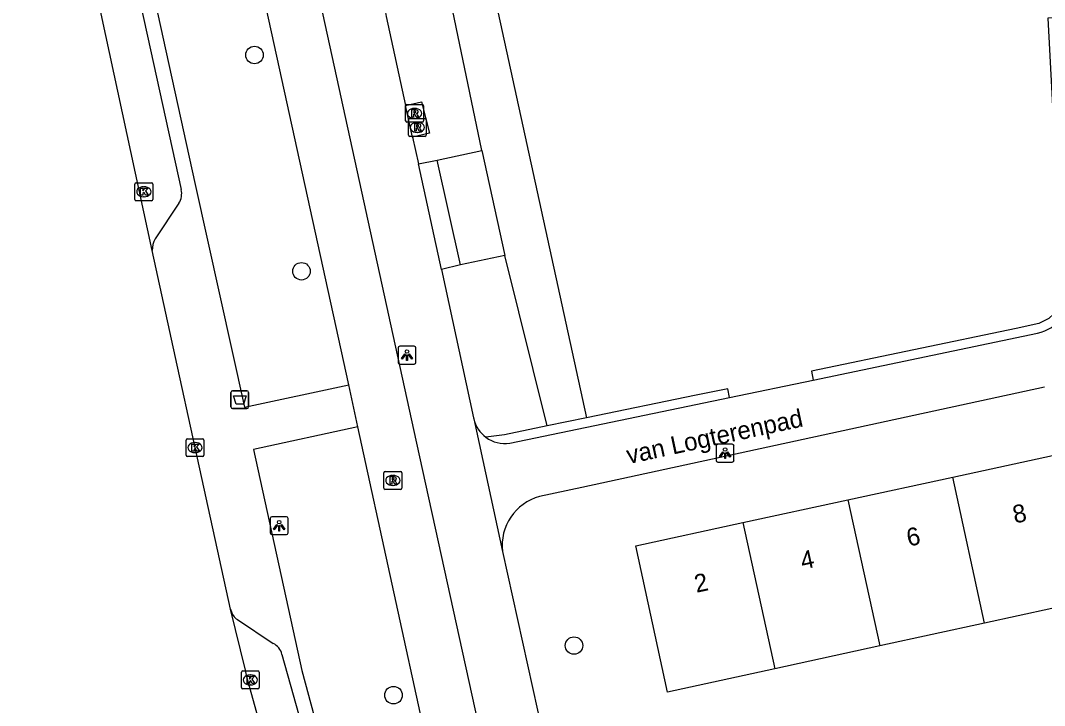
# Model space of a CAD drawing. Extents: x 160557 to 161245, y 385330 to 386505.
# Drawn here: x 160814.1 to 160871.3, y 385430 to 385468.3 of the extents above; entities that cross this region are included whole.
import ezdxf

# ---------------------------------------------------------------- set-up
doc = ezdxf.new("R2010")
doc.units = 0
for name, color, linetype in [('IMGEO_Afvalbak', 7, 'Continuous'), ('IMGEO_Boom', 7, 'Continuous'), ('IMGEO_Fietspad_gesloten', 7, 'Continuous'), ('IMGEO_Groenvoorziening', 7, 'Continuous'), ('IMGEO_Haag', 7, 'Continuous'), ('IMGEO_Kolk', 7, 'Continuous'), ('IMGEO_Lichtpunt', 7, 'Continuous'), ('IMGEO_Openbare_ruimte_label', 7, 'Continuous'), ('IMGEO_Pand', 7, 'Continuous'), ('IMGEO_Pand_nummerreeks', 7, 'Continuous'), ('IMGEO_Rijbaan_lokaal_gesloten', 7, 'Continuous'), ('IMGEO_Rioolput', 7, 'Continuous'), ('IMGEO_Voetpad_open', 7, 'Continuous')]:
    doc.layers.add(name, color=color, linetype=linetype)

msp = doc.modelspace()

# ---------------------------------------------------------------- linework, layer by layer
at = {"layer": 'IMGEO_Afvalbak'}
for p, q in [((160825.825, 385446.703), (160825.825, 385447.503)), ((160825.825, 385447.503), (160825.825, 385446.703)), ((160825.925, 385447.603), (160826.715, 385447.603)), ((160826.715, 385447.603), (160825.925, 385447.603)), ((160826.815, 385447.503), (160826.815, 385446.703)), ((160826.815, 385446.703), (160826.815, 385447.503)), ((160826.715, 385446.603), (160825.925, 385446.603)), ((160825.925, 385446.603), (160826.715, 385446.603))]:
    msp.add_line(p, q, dxfattribs=at)
msp.add_lwpolyline([(160825.968, 385447.317), (160826.672, 385447.317), (160826.523, 385446.847), (160826.117, 385446.847), (160825.968, 385447.317)], dxfattribs=at)
for centre, start, end in [((160825.925, 385447.503), 90, 180), ((160825.925, 385447.503), 90, 180), ((160826.715, 385447.503), 0, 90), ((160826.715, 385447.503), 360, 90), ((160825.925, 385446.703), 180, 270), ((160825.925, 385446.703), 180, 270), ((160826.715, 385446.703), 270, 0), ((160826.715, 385446.703), 270, 0)]:
    msp.add_arc(centre, 0.1, start, end, dxfattribs=at)
at = {"layer": 'IMGEO_Boom'}
for centre in [(160827.145, 385466.363), (160829.769, 385454.276), (160844.997, 385433.358), (160834.914, 385430.586)]:
    msp.add_circle(centre, 0.489, dxfattribs=at)
at = {"layer": 'IMGEO_Fietspad_gesloten'}
for points in [[(160829.308, 385476.198), (160836.029, 385445.427), (160839.957, 385427.534), (160849.485, 385383.807), (160858.426, 385342.738)], [(160832.41, 385447.928), (160827.248, 385471.591)], [(160832.92, 385445.589), (160832.41, 385447.928)], [(160838.681, 385419.199), (160832.92, 385445.589)]]:
    msp.add_lwpolyline(points, dxfattribs=at)
at = {"layer": 'IMGEO_Groenvoorziening'}
for points in [[(160839.845, 385461.029), (160837.753, 385471.154)], [(160840.18, 385471.366), (160845.697, 385446.083)], [(160843.498, 385445.631), (160841.139, 385455.162)]]:
    msp.add_lwpolyline(points, dxfattribs=at)
at = {"layer": 'IMGEO_Haag'}
for points in [[(160871.994, 385468.436), (160871.486, 385468.419), (160872.292, 385452.97), (160872.212, 385452.59), (160872.049, 385452.222), (160871.814, 385451.897), (160871.526, 385451.637), (160870.968, 385451.351), (160869.715, 385451.075), (160858.274, 385448.688), (160858.374, 385448.199)], [(160853.698, 385447.224), (160853.588, 385447.711), (160851.826, 385447.343), (160845.697, 385446.083)], [(160845.697, 385446.083), (160843.498, 385445.631)], [(160843.498, 385445.631), (160841.108, 385445.14), (160840.08, 385444.998)]]:
    msp.add_lwpolyline(points, dxfattribs=at)
at = {"layer": 'IMGEO_Kolk'}
for p, q in [((160820.463, 385458.293), (160820.463, 385459.145)), ((160820.538, 385459.219), (160821.39, 385459.219)), ((160820.951, 385458.999), (160820.976, 385458.999)), ((160821.464, 385459.145), (160821.464, 385458.293)), ((160820.974, 385458.439), (160820.949, 385458.439)), ((160821.39, 385458.219), (160820.538, 385458.219)), ((160823.321, 385443.993), (160823.321, 385444.845)), ((160823.396, 385444.919), (160824.248, 385444.919)), ((160823.809, 385444.699), (160823.834, 385444.699)), ((160824.322, 385444.845), (160824.322, 385443.993)), ((160823.832, 385444.139), (160823.807, 385444.139)), ((160824.248, 385443.919), (160823.396, 385443.919)), ((160826.413, 385431.014), (160826.413, 385431.866)), ((160826.488, 385431.94), (160827.34, 385431.94)), ((160826.901, 385431.72), (160826.926, 385431.72)), ((160827.414, 385431.866), (160827.414, 385431.014)), ((160827.34, 385430.94), (160826.488, 385430.94)), ((160826.924, 385431.16), (160826.899, 385431.16))]:
    msp.add_line(p, q, dxfattribs=at)
for points in [[(160820.463, 385458.293), (160820.463, 385459.145)], [(160820.538, 385459.219), (160821.39, 385459.219)], [(160820.784, 385458.919), (160820.907, 385458.919), (160820.907, 385458.768), (160821.037, 385458.919), (160821.201, 385458.919), (160821.055, 385458.768), (160821.208, 385458.519), (160821.056, 385458.519), (160820.971, 385458.683), (160820.907, 385458.616), (160820.907, 385458.519), (160820.784, 385458.519), (160820.784, 385458.919)], [(160821.464, 385459.145), (160821.464, 385458.293)], [(160821.39, 385458.219), (160820.538, 385458.219)], [(160823.321, 385443.993), (160823.321, 385444.845)], [(160823.396, 385444.919), (160824.248, 385444.919)], [(160823.642, 385444.619), (160823.765, 385444.619), (160823.765, 385444.468), (160823.895, 385444.619), (160824.059, 385444.619), (160823.913, 385444.468), (160824.066, 385444.219), (160823.914, 385444.219), (160823.829, 385444.383), (160823.765, 385444.316), (160823.765, 385444.219), (160823.642, 385444.219), (160823.642, 385444.619)], [(160824.322, 385444.845), (160824.322, 385443.993)], [(160824.248, 385443.919), (160823.396, 385443.919)], [(160826.413, 385431.014), (160826.413, 385431.866)], [(160826.488, 385431.94), (160827.34, 385431.94)], [(160826.734, 385431.64), (160826.857, 385431.64), (160826.857, 385431.489), (160826.987, 385431.64), (160827.151, 385431.64), (160827.005, 385431.489), (160827.158, 385431.24), (160827.006, 385431.24), (160826.921, 385431.404), (160826.857, 385431.337), (160826.857, 385431.24), (160826.734, 385431.24), (160826.734, 385431.64)], [(160827.414, 385431.866), (160827.414, 385431.014)], [(160827.34, 385430.94), (160826.488, 385430.94)]]:
    msp.add_lwpolyline(points, dxfattribs=at)
for centre, start, end in [((160820.54, 385459.143), 91.552, 178.448), ((160820.54, 385459.143), 91.552, 178.448), ((160821.388, 385459.143), 1.552, 88.448), ((160821.388, 385459.143), 1.552, 88.448), ((160820.54, 385458.295), 181.552, 268.448), ((160820.54, 385458.295), 181.552, 268.448), ((160821.388, 385458.295), 271.552, 358.448), ((160821.388, 385458.295), 271.552, 358.448), ((160823.398, 385444.843), 91.552, 178.448), ((160823.398, 385444.843), 91.552, 178.448), ((160824.246, 385444.843), 1.552, 88.448), ((160824.246, 385444.843), 1.552, 88.448), ((160823.398, 385443.995), 181.552, 268.448), ((160823.398, 385443.995), 181.552, 268.448), ((160824.246, 385443.995), 271.552, 358.448), ((160824.246, 385443.995), 271.552, 358.448), ((160826.49, 385431.864), 91.552, 178.448), ((160826.49, 385431.864), 91.552, 178.448), ((160827.338, 385431.864), 1.552, 88.448), ((160827.338, 385431.864), 1.552, 88.448), ((160826.49, 385431.016), 181.552, 268.448), ((160826.49, 385431.016), 181.552, 268.448), ((160827.338, 385431.016), 271.552, 358.448), ((160827.338, 385431.016), 271.552, 358.448)]:
    msp.add_arc(centre, 0.0765, start, end, dxfattribs=at)
for centre, major_axis, ratio, start_param, end_param in [((160820.95, 385458.719), (-0.387, 0.002), 0.722429, 4.712389, 7.853982), ((160820.975, 385458.719), (-0.39, 0.002), 0.717154, 1.570796, 4.712389), ((160823.808, 385444.419), (-0.387, 0.002), 0.722429, 4.712389, 7.853982), ((160823.833, 385444.419), (-0.39, 0.002), 0.717154, 1.570796, 4.712389), ((160826.9, 385431.44), (-0.387, 0.002), 0.722429, 4.712389, 7.853982), ((160826.925, 385431.44), (-0.39, 0.002), 0.717154, 1.570796, 4.712389)]:
    msp.add_ellipse(centre, major_axis=major_axis, ratio=ratio, start_param=start_param, end_param=end_param, dxfattribs=at)
at = {"layer": 'IMGEO_Lichtpunt'}
for p, q in [((160835.168, 385449.991), (160835.168, 385449.184)), ((160835.168, 385449.991), (160835.168, 385449.184)), ((160836.07, 385450.086), (160835.262, 385450.086)), ((160836.07, 385450.086), (160835.262, 385450.086)), ((160836.164, 385449.184), (160836.164, 385449.991)), ((160836.164, 385449.184), (160836.164, 385449.991)), ((160835.262, 385449.09), (160836.07, 385449.09)), ((160835.262, 385449.09), (160836.07, 385449.09)), ((160853.847, 385444.611), (160853.039, 385444.611)), ((160853.847, 385444.611), (160853.039, 385444.611)), ((160852.945, 385444.516), (160852.945, 385443.709)), ((160852.945, 385444.516), (160852.945, 385443.709)), ((160853.941, 385443.709), (160853.941, 385444.516)), ((160853.941, 385443.709), (160853.941, 385444.516)), ((160853.039, 385443.615), (160853.847, 385443.615)), ((160853.039, 385443.615), (160853.847, 385443.615)), ((160828.027, 385440.459), (160828.027, 385439.652)), ((160828.027, 385440.459), (160828.027, 385439.652)), ((160828.929, 385440.554), (160828.121, 385440.554)), ((160828.929, 385440.554), (160828.121, 385440.554)), ((160829.023, 385439.652), (160829.023, 385440.459)), ((160829.023, 385439.652), (160829.023, 385440.459)), ((160828.121, 385439.558), (160828.929, 385439.558)), ((160828.121, 385439.558), (160828.929, 385439.558))]:
    msp.add_line(p, q, dxfattribs=at)
for points in [[(160835.542, 385449.655), (160835.581, 385449.627), (160835.393, 385449.365), (160835.355, 385449.392), (160835.542, 385449.655)], [(160835.644, 385449.607), (160835.691, 385449.607), (160835.691, 385449.285), (160835.644, 385449.285), (160835.644, 385449.607)], [(160835.754, 385449.627), (160835.792, 385449.654), (160835.979, 385449.392), (160835.94, 385449.364), (160835.754, 385449.627)], [(160853.319, 385444.18), (160853.358, 385444.152), (160853.17, 385443.89), (160853.132, 385443.917), (160853.319, 385444.18)], [(160853.421, 385444.132), (160853.468, 385444.132), (160853.468, 385443.81), (160853.421, 385443.81), (160853.421, 385444.132)], [(160853.531, 385444.152), (160853.569, 385444.179), (160853.756, 385443.917), (160853.717, 385443.889), (160853.531, 385444.152)], [(160828.401, 385440.123), (160828.44, 385440.095), (160828.252, 385439.833), (160828.214, 385439.86), (160828.401, 385440.123)], [(160828.503, 385440.075), (160828.55, 385440.075), (160828.55, 385439.753), (160828.503, 385439.753), (160828.503, 385440.075)], [(160828.613, 385440.095), (160828.651, 385440.122), (160828.838, 385439.86), (160828.799, 385439.832), (160828.613, 385440.095)]]:
    msp.add_lwpolyline(points, dxfattribs=at)
for centre in [(160835.667, 385449.789), (160853.444, 385444.314), (160828.526, 385440.257)]:
    msp.add_circle(centre, 0.0994, dxfattribs=at)
for centre, start, end in [((160835.262, 385449.991), 90, 180), ((160835.262, 385449.991), 90, 180), ((160836.07, 385449.991), 0, 90), ((160836.07, 385449.991), 0, 90), ((160835.262, 385449.184), 180, 270), ((160835.262, 385449.184), 180, 270), ((160836.07, 385449.184), 270, 0), ((160836.07, 385449.184), 270, 360), ((160853.039, 385444.516), 90, 180), ((160853.039, 385444.516), 90, 180), ((160853.847, 385444.516), 0, 90), ((160853.847, 385444.516), 0, 90), ((160853.039, 385443.709), 180, 270), ((160853.039, 385443.709), 180, 270), ((160853.847, 385443.709), 270, 0), ((160853.847, 385443.709), 270, 360), ((160828.121, 385440.459), 90, 180), ((160828.121, 385440.459), 90, 180), ((160828.929, 385440.459), 0, 90), ((160828.929, 385440.459), 0, 90), ((160828.121, 385439.652), 180, 270), ((160828.121, 385439.652), 180, 270), ((160828.929, 385439.652), 270, 0), ((160828.929, 385439.652), 270, 360)]:
    msp.add_arc(centre, 0.0946, start, end, dxfattribs=at)
at = {"layer": 'IMGEO_Pand'}
for points in [[(160837.36, 385460.491), (160839.845, 385461.029)], [(160839.845, 385461.029), (160841.139, 385455.162)], [(160838.658, 385454.63), (160837.36, 385460.491)], [(160841.139, 385455.162), (160838.658, 385454.63)], [(160866.171, 385442.778), (160872.167, 385444.082), (160872.34, 385443.288), (160875.523, 385443.98), (160876.677, 385438.676), (160876.617, 385437.192)], [(160860.308, 385441.503), (160866.171, 385442.778)], [(160867.945, 385434.613), (160866.171, 385442.778)], [(160854.444, 385440.227), (160860.308, 385441.503)], [(160860.308, 385441.503), (160862.082, 385433.337)], [(160856.218, 385432.062), (160850.228, 385430.759), (160848.452, 385438.924), (160854.444, 385440.227)], [(160854.444, 385440.227), (160856.218, 385432.062)], [(160876.281, 385433.916), (160875.896, 385433.822), (160874.526, 385433.524), (160874.104, 385433.432), (160873.58, 385435.838), (160867.945, 385434.613)], [(160867.945, 385434.613), (160862.082, 385433.337)], [(160862.082, 385433.337), (160856.218, 385432.062)]]:
    msp.add_lwpolyline(points, dxfattribs=at)
at = {"layer": 'IMGEO_Rijbaan_lokaal_gesloten'}
for points in [[(160821.432, 385455.442), (160814.068, 385489.603)], [(160825.799, 385435.388), (160823.822, 385444.419), (160822.731, 385449.457), (160821.432, 385455.442)], [(160848.313, 385349.107), (160839.169, 385386.648), (160837.356, 385394.206), (160834.972, 385404.093), (160833.406, 385409.77), (160831.732, 385415.417), (160829.951, 385421.031), (160828.776, 385424.529), (160827.701, 385428.059), (160826.725, 385431.618), (160826.645, 385431.986), (160825.799, 385435.388)]]:
    msp.add_lwpolyline(points, dxfattribs=at)
at = {"layer": 'IMGEO_Rioolput'}
for p, q in [((160835.59, 385462.673), (160835.59, 385463.525)), ((160835.665, 385463.599), (160836.517, 385463.599)), ((160836.591, 385463.525), (160836.591, 385462.673)), ((160836.078, 385463.379), (160836.103, 385463.379)), ((160836.517, 385462.599), (160835.665, 385462.599)), ((160835.746, 385461.889), (160835.746, 385462.741)), ((160835.821, 385462.815), (160836.673, 385462.815)), ((160836.101, 385462.819), (160836.076, 385462.819)), ((160836.234, 385462.595), (160836.259, 385462.595)), ((160836.747, 385462.741), (160836.747, 385461.889)), ((160836.673, 385461.815), (160835.821, 385461.815)), ((160836.257, 385462.035), (160836.232, 385462.035)), ((160834.377, 385442.162), (160834.377, 385443.014)), ((160834.452, 385443.088), (160835.304, 385443.088)), ((160834.865, 385442.868), (160834.89, 385442.868)), ((160835.378, 385443.014), (160835.378, 385442.162)), ((160834.888, 385442.308), (160834.863, 385442.308)), ((160835.304, 385442.088), (160834.452, 385442.088))]:
    msp.add_line(p, q, dxfattribs=at)
for points in [[(160835.59, 385462.673), (160835.59, 385463.525)], [(160835.665, 385463.599), (160836.517, 385463.599)], [(160836.591, 385463.525), (160836.591, 385462.673)], [(160836.179, 385463.297), (160835.927, 385463.299), (160835.927, 385462.899)], [(160835.927, 385462.899), (160836.051, 385462.899), (160836.051, 385463.061), (160836.062, 385463.061)], [(160836.105, 385463.218), (160836.051, 385463.218), (160836.051, 385463.137)], [(160836.051, 385463.137), (160836.103, 385463.137)], [(160836.109, 385463.032), (160836.18, 385462.899), (160836.32, 385462.899), (160836.255, 385463.025)], [(160836.517, 385462.599), (160835.665, 385462.599)], [(160835.746, 385461.889), (160835.746, 385462.741)], [(160835.821, 385462.815), (160836.673, 385462.815)], [(160836.335, 385462.513), (160836.083, 385462.515), (160836.083, 385462.115)], [(160836.261, 385462.434), (160836.207, 385462.434), (160836.207, 385462.353)], [(160836.207, 385462.353), (160836.259, 385462.353)], [(160836.747, 385462.741), (160836.747, 385461.889)], [(160836.673, 385461.815), (160835.821, 385461.815)], [(160836.083, 385462.115), (160836.207, 385462.115), (160836.207, 385462.277), (160836.218, 385462.277)], [(160836.265, 385462.248), (160836.336, 385462.115), (160836.476, 385462.115), (160836.411, 385462.241)], [(160834.377, 385442.162), (160834.377, 385443.014)], [(160834.452, 385443.088), (160835.304, 385443.088)], [(160835.378, 385443.014), (160835.378, 385442.162)], [(160834.966, 385442.786), (160834.714, 385442.788), (160834.714, 385442.388)], [(160834.714, 385442.388), (160834.838, 385442.388), (160834.838, 385442.55), (160834.849, 385442.55)], [(160834.892, 385442.707), (160834.838, 385442.707), (160834.838, 385442.626)], [(160834.838, 385442.626), (160834.89, 385442.626)], [(160834.896, 385442.521), (160834.967, 385442.388), (160835.107, 385442.388), (160835.042, 385442.514)], [(160835.304, 385442.088), (160834.452, 385442.088)]]:
    msp.add_lwpolyline(points, dxfattribs=at)
for centre, radius, start, end in [((160835.667, 385463.523), 0.0765, 91.552, 178.448), ((160835.667, 385463.523), 0.0765, 91.552, 178.448), ((160836.515, 385463.523), 0.0765, 1.552, 88.448), ((160836.515, 385463.523), 0.0765, 1.552, 88.448), ((160836.061, 385463.008), 0.0533, 26.0293, 88.6989), ((160836.087, 385463.326), 0.19, 274.7715, 282.9687), ((160836.111, 385463.122), 0.0964, 77.0061, 93.1865), ((160836.125, 385463.179), 0.0378, 276.6634, 79.6772), ((160836.178, 385463.187), 0.109, 350.3612, 89.416), ((160836.176, 385463.187), 0.112, 277.5842, 350.9817), ((160836.16, 385462.972), 0.108, 29.5134, 73.7905), ((160835.667, 385462.675), 0.0765, 181.552, 268.448), ((160835.667, 385462.675), 0.0765, 181.552, 268.448), ((160835.823, 385462.739), 0.0765, 91.552, 178.448), ((160835.823, 385462.739), 0.0765, 91.552, 178.448), ((160836.243, 385462.542), 0.19, 274.7715, 282.9687), ((160836.267, 385462.338), 0.0964, 77.0061, 93.1865), ((160836.281, 385462.395), 0.0378, 276.6634, 79.6772), ((160836.334, 385462.403), 0.109, 350.3612, 89.416), ((160836.332, 385462.403), 0.112, 277.5842, 350.9817), ((160836.515, 385462.675), 0.0765, 271.552, 358.448), ((160836.515, 385462.675), 0.0765, 271.552, 358.448), ((160836.671, 385462.739), 0.0765, 1.552, 88.448), ((160836.671, 385462.739), 0.0765, 1.552, 88.448), ((160835.823, 385461.891), 0.0765, 181.552, 268.448), ((160835.823, 385461.891), 0.0765, 181.552, 268.448), ((160836.217, 385462.224), 0.0533, 26.0293, 88.6989), ((160836.316, 385462.188), 0.108, 29.5134, 73.7905), ((160836.671, 385461.891), 0.0765, 271.552, 358.448), ((160836.671, 385461.891), 0.0765, 271.552, 358.448), ((160834.454, 385443.012), 0.0765, 91.552, 178.448), ((160834.454, 385443.012), 0.0765, 91.552, 178.448), ((160835.302, 385443.012), 0.0765, 1.552, 88.448), ((160835.302, 385443.012), 0.0765, 1.552, 88.448), ((160834.848, 385442.497), 0.0533, 26.0293, 88.6989), ((160834.874, 385442.815), 0.19, 274.7715, 282.9687), ((160834.898, 385442.611), 0.0964, 77.0061, 93.1865), ((160834.912, 385442.668), 0.0378, 276.6634, 79.6772), ((160834.965, 385442.676), 0.109, 350.3612, 89.416), ((160834.963, 385442.676), 0.112, 277.5842, 350.9817), ((160834.947, 385442.461), 0.108, 29.5134, 73.7905), ((160834.454, 385442.164), 0.0765, 181.552, 268.448), ((160834.454, 385442.164), 0.0765, 181.552, 268.448), ((160835.302, 385442.164), 0.0765, 271.552, 358.448), ((160835.302, 385442.164), 0.0765, 271.552, 358.448)]:
    msp.add_arc(centre, radius, start, end, dxfattribs=at)
for centre, major_axis, ratio, start_param, end_param in [((160836.077, 385463.099), (-0.387, 0.002), 0.722429, 4.712389, 7.853982), ((160836.102, 385463.099), (-0.39, 0.002), 0.717154, 1.570796, 4.712389), ((160836.233, 385462.315), (-0.387, 0.002), 0.722429, 4.712389, 7.853982), ((160836.258, 385462.315), (-0.39, 0.002), 0.717154, 1.570796, 4.712389), ((160834.864, 385442.588), (-0.387, 0.002), 0.722429, 4.712389, 7.853982), ((160834.889, 385442.588), (-0.39, 0.002), 0.717154, 1.570796, 4.712389)]:
    msp.add_ellipse(centre, major_axis=major_axis, ratio=ratio, start_param=start_param, end_param=end_param, dxfattribs=at)
at = {"layer": 'IMGEO_Voetpad_open'}
for points in [[(160816.828, 385487.199), (160823.05, 385458.838)], [(160827.248, 385471.591), (160821.394, 385470.264), (160823.83, 385459.118), (160826.582, 385446.674), (160832.41, 385447.928)], [(160834.42, 385468.96), (160834.509, 385468.518), (160835.592, 385463.543)], [(160835.592, 385463.543), (160836.472, 385463.748), (160836.93, 385461.988), (160835.978, 385461.767)], [(160835.978, 385461.767), (160835.592, 385463.543)], [(160835.978, 385461.767), (160836.303, 385460.276)], [(160836.303, 385460.276), (160837.36, 385460.491)], [(160837.588, 385454.368), (160836.303, 385460.276)], [(160822.923, 385458.077), (160821.595, 385456.08)], [(160838.658, 385454.63), (160837.588, 385454.368)], [(160837.588, 385454.368), (160839.392, 385446.078), (160839.4, 385446.029)], [(160858.374, 385448.199), (160870.893, 385450.81)], [(160853.698, 385447.224), (160858.374, 385448.199)], [(160871.294, 385447.807), (160845.443, 385442.19), (160843.078, 385441.69)], [(160841.408, 385444.661), (160853.698, 385447.224)], [(160839.4, 385446.029), (160841.01, 385438.612)], [(160832.92, 385445.589), (160827.083, 385444.312), (160829.783, 385431.973), (160830.486, 385429.407), (160831.238, 385426.856), (160832.04, 385424.32), (160832.745, 385422.283), (160833.421, 385420.237), (160834.067, 385418.181), (160838.681, 385419.199)], [(160841.01, 385438.612), (160843.236, 385428.48), (160845.15, 385419.71)], [(160825.799, 385435.388), (160825.855, 385435.243), (160825.924, 385435.104), (160826.005, 385434.971), (160826.063, 385434.914), (160826.125, 385434.862), (160826.192, 385434.816), (160828.195, 385433.482)], [(160828.678, 385432.864), (160829.301, 385430.609), (160829.944, 385428.359), (160830.607, 385426.115), (160832.185, 385421.354), (160833.69, 385416.569), (160835.121, 385411.762), (160837.742, 385402.067), (160842.461, 385382.592), (160849.718, 385352.693)]]:
    msp.add_lwpolyline(points, dxfattribs=at)
for centre, radius, start, end in [((160822.075, 385458.61), 1.001, 327.8616, 13.1894), ((160822.662, 385455.468), 1.23, 150.1476, 181.189), ((160870.384, 385453.179), 2.423, 282.1175, 3.0497), ((160841.168, 385446.455), 1.818, 193.5545, 233.2595), ((160841.153, 385446.442), 1.799, 233.3792, 278.1426), ((160843.812, 385438.963), 2.824, 105.0654, 187.143), ((160827.771, 385432.653), 0.931, 13.1028, 62.9163)]:
    msp.add_arc(centre, radius, start, end, dxfattribs=at)

# ---------------------------------------------------------------- texts
at = {"layer": 'IMGEO_Openbare_ruimte_label'}
msp.add_text('van Logterenpad', height=1, rotation=12.1748, dxfattribs=at).set_placement((160848.052, 385443.498))
at = {"layer": 'IMGEO_Pand_nummerreeks'}
for s, rotation, p in [('8', 12.2728, (160869.636, 385440.175)), ('6', 12.2707, (160863.702, 385438.884)), ('4', 12.2707, (160857.773, 385437.595)), ('2', 12.2707, (160851.843, 385436.305))]:
    msp.add_text(s, height=1, rotation=rotation, dxfattribs=at).set_placement(p)

doc.saveas('drawing.dxf')
